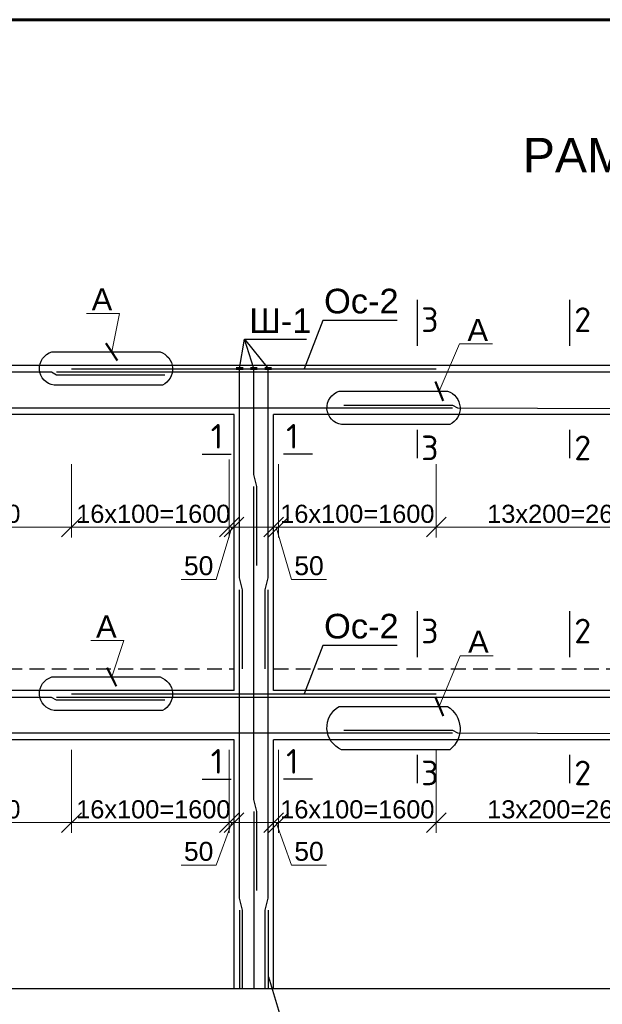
# Model space of a CAD drawing. Header units: millimetres. Extents: x 2063114 to 14983986, y -126020516 to 213791.
# Tile 546 of 656: x 2331581 to 2337492, y -394187 to -384191. Entities that reach past the tile are written whole.
import ezdxf

# ---------------------------------------------------------------- set-up
doc = ezdxf.new("R2010")
doc.units = ezdxf.units.MM
doc.linetypes.add('штриховая', pattern=[0.75, 0.5, -0.25])
doc.layers.get('Defpoints').update_dxf_attribs({"color": 6, "lineweight": 35})
doc.layers.add('.', color=7, linetype='Continuous', lineweight=15)
doc.layers.add('РАЗМЕР АР', color=150, linetype='Continuous', lineweight=20)
doc.styles.add('ISOCPEUR', font='isocpeui.ttf', dxfattribs={"height": 300})
doc.styles.add('seviyorum', font='times.ttf')
doc.styles.get("Standard").update_dxf_attribs({"font": 'arial.ttf'})
doc.dimstyles.new('1-100', dxfattribs={"dimtxt": 300, "dimasz": 250, "dimexe": 130, "dimexo": 130, "dimgap": 50, "dimtad": 1, "dimdec": 0, "dimtxsty": 'seviyorum', "dimblk": 'OBLIQUE', "dimcen": 250, "dimdle": 125, "dimclrd": 256, "dimclre": 256, "dimclrt": 256, "dimadec": 0, "dimazin": 0, "dimtfac": 1, "dimtdec": 0, "dimtmove": 1, "dimatfit": 3, "dimldrblk": 'OBLIQUE', "dimfxl": 200, "dimlwd": -1, "dimlwe": -1, "dimarcsym": 0})
doc.dimstyles.new('1-50 gbgggn', dxfattribs={"dimscale": 0, "dimtxt": 250, "dimasz": 150, "dimexe": 25, "dimexo": 200, "dimgap": 100, "dimtad": 1, "dimdec": 0, "dimlfac": 0.5, "dimtxsty": 'ISOCPEUR', "dimblk": 'ARCHTICK', "dimcen": 100, "dimdle": 100, "dimclrd": 167, "dimclre": 167, "dimadec": 0, "dimazin": 0, "dimtfac": 1, "dimtdec": 0, "dimtmove": 1, "dimatfit": 3, "dimfxl": 1.25, "dimlwd": 5, "dimlwe": 5, "dimarcsym": 0})

# ---------------------------------------------------------------- blocks, each defined once
blk = doc.blocks.new('*U1593')
at = {"color": 0, "lineweight": 60, "ltscale": 25}
blk.add_lwpolyline([(-57400, 41500), (-500, 41500), (-500, 500), (-57400, 500)], close=True, dxfattribs=at)
blk = doc.blocks.new('_ArchTick')
at = {"color": 0, "linetype": 'ByBlock', "const_width": 0.15}
blk.add_lwpolyline([(-0.5, -0.5), (0.5, 0.5)], dxfattribs=at)
blk = doc.blocks.new('_Oblique')
at = {"color": 0, "linetype": 'ByBlock', "lineweight": -2}
blk.add_line((-0.5, -0.5), (0.5, 0.5), dxfattribs=at)
blk = doc.blocks.new('*D1954')
at = {"layer": 'Defpoints', "color": 0, "lineweight": 30, "ltscale": 100, "transparency": 16777216}
for p in [(2329506.6, -391500.7), (2332106.6, -391500.7), (2332106.6, -392342.5)]:
    blk.add_point(p, dxfattribs=at)
at = {"layer": 'РАЗМЕР АР', "ltscale": 100, "transparency": 16777216}
for p, q in [((2329506.6, -391604.7), (2329506.6, -392446.5)), ((2332106.6, -391604.7), (2332106.6, -392446.5)), ((2329406.6, -392342.5), (2332206.6, -392342.5))]:
    blk.add_line(p, q, dxfattribs=at)
at = {"layer": 'РАЗМЕР АР', "ltscale": 100, "transparency": 16777216, "xscale": 200, "yscale": 200, "zscale": 200, "rotation": 180}
blk.add_blockref('_Oblique', (2329506.6, -392342.5), dxfattribs=at)
at = {"layer": 'РАЗМЕР АР', "ltscale": 100, "transparency": 16777216, "xscale": 200, "yscale": 200, "zscale": 200}
blk.add_blockref('_Oblique', (2332106.6, -392342.5), dxfattribs=at)
at = {"layer": 'РАЗМЕР АР', "ltscale": 100, "transparency": 16777216, "insert": (2330806.6, -392208.5), "char_height": 192, "attachment_point": 5}
blk.add_mtext('{\\H0.95833x;13x200=2600}', dxfattribs=at)
blk = doc.blocks.new('*D1956')
at = {"layer": 'Defpoints', "color": 0, "lineweight": 30, "ltscale": 100, "transparency": 16777216}
for p in [(2333706.6, -391500.7), (2333756.6, -391990.9), (2333756.6, -392342.5)]:
    blk.add_point(p, dxfattribs=at)
at = {"layer": 'РАЗМЕР АР', "ltscale": 100, "transparency": 16777216}
for p, q in [((2333706.6, -391604.7), (2333706.6, -392446.5)), ((2333756.6, -392094.9), (2333756.6, -392446.5)), ((2333706.6, -392342.5), (2333506.6, -392342.5)), ((2333731.6, -392342.5), (2333573.9, -392773.3)), ((2333706.6, -392342.5), (2333756.6, -392342.5)), ((2333706.6, -392342.5), (2333756.6, -392342.5)), ((2333756.6, -392342.5), (2333956.6, -392342.5)), ((2333573.9, -392773.3), (2333219.6, -392773.3))]:
    blk.add_line(p, q, dxfattribs=at)
at = {"layer": 'РАЗМЕР АР', "ltscale": 100, "transparency": 16777216, "xscale": 200, "yscale": 200, "zscale": 200}
blk.add_blockref('_Oblique', (2333706.6, -392342.5), dxfattribs=at)
at = {"layer": 'РАЗМЕР АР', "ltscale": 100, "transparency": 16777216, "xscale": 200, "yscale": 200, "zscale": 200, "rotation": 180}
blk.add_blockref('_Oblique', (2333756.6, -392342.5), dxfattribs=at)
at = {"layer": 'РАЗМЕР АР', "ltscale": 100, "transparency": 16777216, "insert": (2333396.7, -392635.2), "char_height": 192, "attachment_point": 5}
blk.add_mtext('50', dxfattribs=at)
blk = doc.blocks.new('*D1957')
at = {"layer": 'Defpoints', "color": 0, "lineweight": 30, "ltscale": 100, "transparency": 16777216}
for p in [(2332106.6, -391500.7), (2333706.6, -391500.7), (2333706.6, -392342.5)]:
    blk.add_point(p, dxfattribs=at)
at = {"layer": 'РАЗМЕР АР', "ltscale": 100, "transparency": 16777216}
for p, q in [((2332106.6, -391604.7), (2332106.6, -392446.5)), ((2333706.6, -391604.7), (2333706.6, -392446.5)), ((2332006.6, -392342.5), (2333806.6, -392342.5))]:
    blk.add_line(p, q, dxfattribs=at)
at = {"layer": 'РАЗМЕР АР', "ltscale": 100, "transparency": 16777216, "xscale": 200, "yscale": 200, "zscale": 200, "rotation": 180}
blk.add_blockref('_Oblique', (2332106.6, -392342.5), dxfattribs=at)
at = {"layer": 'РАЗМЕР АР', "ltscale": 100, "transparency": 16777216, "xscale": 200, "yscale": 200, "zscale": 200}
blk.add_blockref('_Oblique', (2333706.6, -392342.5), dxfattribs=at)
at = {"layer": 'РАЗМЕР АР', "ltscale": 100, "transparency": 16777216, "insert": (2332936.7, -392208.6), "char_height": 192, "attachment_point": 5}
blk.add_mtext('{\\H0.95833x;16x100=1600}', dxfattribs=at)
blk = doc.blocks.new('*D1959')
at = {"layer": 'Defpoints', "color": 0, "lineweight": 30, "ltscale": 100, "transparency": 16777216}
for p in [(2329506.6, -388600.7), (2332106.6, -388600.7), (2332106.6, -389342.5)]:
    blk.add_point(p, dxfattribs=at)
at = {"layer": 'РАЗМЕР АР', "ltscale": 100, "transparency": 16777216}
for p, q in [((2329506.6, -388704.7), (2329506.6, -389446.5)), ((2332106.6, -388704.7), (2332106.6, -389446.5)), ((2329406.6, -389342.5), (2332206.6, -389342.5))]:
    blk.add_line(p, q, dxfattribs=at)
at = {"layer": 'РАЗМЕР АР', "ltscale": 100, "transparency": 16777216, "xscale": 200, "yscale": 200, "zscale": 200, "rotation": 180}
blk.add_blockref('_Oblique', (2329506.6, -389342.5), dxfattribs=at)
at = {"layer": 'РАЗМЕР АР', "ltscale": 100, "transparency": 16777216, "xscale": 200, "yscale": 200, "zscale": 200}
blk.add_blockref('_Oblique', (2332106.6, -389342.5), dxfattribs=at)
at = {"layer": 'РАЗМЕР АР', "ltscale": 100, "transparency": 16777216, "insert": (2330806.6, -389208.5), "char_height": 192, "attachment_point": 5}
blk.add_mtext('{\\H0.95833x;13x200=2600}', dxfattribs=at)
blk = doc.blocks.new('*D1961')
at = {"layer": 'Defpoints', "color": 0, "lineweight": 30, "ltscale": 100, "transparency": 16777216}
for p in [(2333706.6, -388550.7), (2333756.6, -388990.9), (2333756.6, -389342.5)]:
    blk.add_point(p, dxfattribs=at)
at = {"layer": 'РАЗМЕР АР', "ltscale": 100, "transparency": 16777216}
for p, q in [((2333706.6, -388654.7), (2333706.6, -389446.5)), ((2333756.6, -389094.9), (2333756.6, -389446.5)), ((2333706.6, -389342.5), (2333506.6, -389342.5)), ((2333731.6, -389342.5), (2333573.9, -389873.3)), ((2333706.6, -389342.5), (2333756.6, -389342.5)), ((2333706.6, -389342.5), (2333756.6, -389342.5)), ((2333756.6, -389342.5), (2333956.6, -389342.5)), ((2333573.9, -389873.3), (2333219.6, -389873.3))]:
    blk.add_line(p, q, dxfattribs=at)
at = {"layer": 'РАЗМЕР АР', "ltscale": 100, "transparency": 16777216, "xscale": 200, "yscale": 200, "zscale": 200}
blk.add_blockref('_Oblique', (2333706.6, -389342.5), dxfattribs=at)
at = {"layer": 'РАЗМЕР АР', "ltscale": 100, "transparency": 16777216, "xscale": 200, "yscale": 200, "zscale": 200, "rotation": 180}
blk.add_blockref('_Oblique', (2333756.6, -389342.5), dxfattribs=at)
at = {"layer": 'РАЗМЕР АР', "ltscale": 100, "transparency": 16777216, "insert": (2333396.7, -389735.2), "char_height": 192, "attachment_point": 5}
blk.add_mtext('50', dxfattribs=at)
blk = doc.blocks.new('*D1962')
at = {"layer": 'Defpoints', "color": 0, "lineweight": 30, "ltscale": 100, "transparency": 16777216}
for p in [(2332106.6, -388600.7), (2333706.6, -388550.7), (2333706.6, -389342.5)]:
    blk.add_point(p, dxfattribs=at)
at = {"layer": 'РАЗМЕР АР', "ltscale": 100, "transparency": 16777216}
for p, q in [((2332106.6, -388704.7), (2332106.6, -389446.5)), ((2333706.6, -388654.7), (2333706.6, -389446.5)), ((2332006.6, -389342.5), (2333806.6, -389342.5))]:
    blk.add_line(p, q, dxfattribs=at)
at = {"layer": 'РАЗМЕР АР', "ltscale": 100, "transparency": 16777216, "xscale": 200, "yscale": 200, "zscale": 200, "rotation": 180}
blk.add_blockref('_Oblique', (2332106.6, -389342.5), dxfattribs=at)
at = {"layer": 'РАЗМЕР АР', "ltscale": 100, "transparency": 16777216, "xscale": 200, "yscale": 200, "zscale": 200}
blk.add_blockref('_Oblique', (2333706.6, -389342.5), dxfattribs=at)
at = {"layer": 'РАЗМЕР АР', "ltscale": 100, "transparency": 16777216, "insert": (2332936.7, -389208.6), "char_height": 192, "attachment_point": 5}
blk.add_mtext('{\\H0.95833x;16x100=1600}', dxfattribs=at)
blk = doc.blocks.new('*D1964')
at = {"layer": 'Defpoints', "color": 0, "lineweight": 30, "ltscale": 100, "transparency": 16777216}
for p in [(2335806.6, -391500.7), (2338406.6, -391500.7), (2338406.6, -392342.5)]:
    blk.add_point(p, dxfattribs=at)
at = {"layer": 'РАЗМЕР АР', "ltscale": 100, "transparency": 16777216}
for p, q in [((2335806.6, -391604.7), (2335806.6, -392446.5)), ((2338406.6, -391604.7), (2338406.6, -392446.5)), ((2335706.6, -392342.5), (2338506.6, -392342.5))]:
    blk.add_line(p, q, dxfattribs=at)
at = {"layer": 'РАЗМЕР АР', "ltscale": 100, "transparency": 16777216, "xscale": 200, "yscale": 200, "zscale": 200, "rotation": 180}
blk.add_blockref('_Oblique', (2335806.6, -392342.5), dxfattribs=at)
at = {"layer": 'РАЗМЕР АР', "ltscale": 100, "transparency": 16777216, "xscale": 200, "yscale": 200, "zscale": 200}
blk.add_blockref('_Oblique', (2338406.6, -392342.5), dxfattribs=at)
at = {"layer": 'РАЗМЕР АР', "ltscale": 100, "transparency": 16777216, "insert": (2337106.6, -392208.5), "char_height": 192, "attachment_point": 5}
blk.add_mtext('{\\H0.95833x;13x200=2600}', dxfattribs=at)
blk = doc.blocks.new('*D1965')
at = {"layer": 'Defpoints', "color": 0, "lineweight": 30, "ltscale": 100, "transparency": 16777216}
for p in [(2334206.6, -391500.7), (2335806.6, -391500.7), (2334206.6, -392342.5)]:
    blk.add_point(p, dxfattribs=at)
at = {"layer": 'РАЗМЕР АР', "ltscale": 100, "transparency": 16777216}
for p, q in [((2334206.6, -391604.7), (2334206.6, -392446.5)), ((2335806.6, -391604.7), (2335806.6, -392446.5)), ((2335906.6, -392342.5), (2334106.6, -392342.5))]:
    blk.add_line(p, q, dxfattribs=at)
at = {"layer": 'РАЗМЕР АР', "ltscale": 100, "transparency": 16777216, "xscale": 200, "yscale": 200, "zscale": 200, "rotation": 180}
blk.add_blockref('_Oblique', (2334206.6, -392342.5), dxfattribs=at)
at = {"layer": 'РАЗМЕР АР', "ltscale": 100, "transparency": 16777216, "xscale": 200, "yscale": 200, "zscale": 200}
blk.add_blockref('_Oblique', (2335806.6, -392342.5), dxfattribs=at)
at = {"layer": 'РАЗМЕР АР', "ltscale": 100, "transparency": 16777216, "insert": (2335006.6, -392208.6), "char_height": 192, "attachment_point": 5}
blk.add_mtext('{\\H0.95833x;16x100=1600}', dxfattribs=at)
blk = doc.blocks.new('*D1968')
at = {"layer": 'Defpoints', "color": 0, "lineweight": 30, "ltscale": 100, "transparency": 16777216}
for p in [(2334206.6, -391500.7), (2334156.6, -391990.9), (2334156.6, -392342.5)]:
    blk.add_point(p, dxfattribs=at)
at = {"layer": 'РАЗМЕР АР', "ltscale": 100, "transparency": 16777216}
for p, q in [((2334206.6, -391604.7), (2334206.6, -392446.5)), ((2334156.6, -392094.9), (2334156.6, -392446.5)), ((2334156.6, -392342.5), (2333956.6, -392342.5)), ((2334206.6, -392342.5), (2334156.6, -392342.5)), ((2334206.6, -392342.5), (2334156.6, -392342.5)), ((2334181.6, -392342.5), (2334339.2, -392773.3)), ((2334206.6, -392342.5), (2334406.6, -392342.5)), ((2334339.2, -392773.3), (2334693.6, -392773.3))]:
    blk.add_line(p, q, dxfattribs=at)
at = {"layer": 'РАЗМЕР АР', "ltscale": 100, "transparency": 16777216, "xscale": 200, "yscale": 200, "zscale": 200}
blk.add_blockref('_Oblique', (2334156.6, -392342.5), dxfattribs=at)
at = {"layer": 'РАЗМЕР АР', "ltscale": 100, "transparency": 16777216, "xscale": 200, "yscale": 200, "zscale": 200, "rotation": 180}
blk.add_blockref('_Oblique', (2334206.6, -392342.5), dxfattribs=at)
at = {"layer": 'РАЗМЕР АР', "ltscale": 100, "transparency": 16777216, "insert": (2334516.4, -392635.2), "char_height": 192, "attachment_point": 5}
blk.add_mtext('50', dxfattribs=at)
blk = doc.blocks.new('*D1969')
at = {"layer": 'Defpoints', "color": 0, "lineweight": 30, "ltscale": 100, "transparency": 16777216}
for p in [(2335806.6, -388600.7), (2338406.6, -388600.7), (2338406.6, -389342.5)]:
    blk.add_point(p, dxfattribs=at)
at = {"layer": 'РАЗМЕР АР', "ltscale": 100, "transparency": 16777216}
for p, q in [((2335806.6, -388704.7), (2335806.6, -389446.5)), ((2338406.6, -388704.7), (2338406.6, -389446.5)), ((2335706.6, -389342.5), (2338506.6, -389342.5))]:
    blk.add_line(p, q, dxfattribs=at)
at = {"layer": 'РАЗМЕР АР', "ltscale": 100, "transparency": 16777216, "xscale": 200, "yscale": 200, "zscale": 200, "rotation": 180}
blk.add_blockref('_Oblique', (2335806.6, -389342.5), dxfattribs=at)
at = {"layer": 'РАЗМЕР АР', "ltscale": 100, "transparency": 16777216, "xscale": 200, "yscale": 200, "zscale": 200}
blk.add_blockref('_Oblique', (2338406.6, -389342.5), dxfattribs=at)
at = {"layer": 'РАЗМЕР АР', "ltscale": 100, "transparency": 16777216, "insert": (2337106.6, -389208.5), "char_height": 192, "attachment_point": 5}
blk.add_mtext('{\\H0.95833x;13x200=2600}', dxfattribs=at)
blk = doc.blocks.new('*D1970')
at = {"layer": 'Defpoints', "color": 0, "lineweight": 30, "ltscale": 100, "transparency": 16777216}
for p in [(2334206.6, -388600.7), (2335806.6, -388600.7), (2334206.6, -389342.5)]:
    blk.add_point(p, dxfattribs=at)
at = {"layer": 'РАЗМЕР АР', "ltscale": 100, "transparency": 16777216}
for p, q in [((2334206.6, -388704.7), (2334206.6, -389446.5)), ((2335806.6, -388704.7), (2335806.6, -389446.5)), ((2335906.6, -389342.5), (2334106.6, -389342.5))]:
    blk.add_line(p, q, dxfattribs=at)
at = {"layer": 'РАЗМЕР АР', "ltscale": 100, "transparency": 16777216, "xscale": 200, "yscale": 200, "zscale": 200, "rotation": 180}
blk.add_blockref('_Oblique', (2334206.6, -389342.5), dxfattribs=at)
at = {"layer": 'РАЗМЕР АР', "ltscale": 100, "transparency": 16777216, "xscale": 200, "yscale": 200, "zscale": 200}
blk.add_blockref('_Oblique', (2335806.6, -389342.5), dxfattribs=at)
at = {"layer": 'РАЗМЕР АР', "ltscale": 100, "transparency": 16777216, "insert": (2335006.6, -389208.6), "char_height": 192, "attachment_point": 5}
blk.add_mtext('{\\H0.95833x;16x100=1600}', dxfattribs=at)
blk = doc.blocks.new('*D1973')
at = {"layer": 'Defpoints', "color": 0, "lineweight": 30, "ltscale": 100, "transparency": 16777216}
for p in [(2334206.6, -388600.7), (2334156.6, -388990.9), (2334156.6, -389342.5)]:
    blk.add_point(p, dxfattribs=at)
at = {"layer": 'РАЗМЕР АР', "ltscale": 100, "transparency": 16777216}
for p, q in [((2334206.6, -388704.7), (2334206.6, -389446.5)), ((2334156.6, -389094.9), (2334156.6, -389446.5)), ((2334156.6, -389342.5), (2333956.6, -389342.5)), ((2334206.6, -389342.5), (2334156.6, -389342.5)), ((2334206.6, -389342.5), (2334156.6, -389342.5)), ((2334181.6, -389342.5), (2334339.2, -389873.3)), ((2334206.6, -389342.5), (2334406.6, -389342.5)), ((2334339.2, -389873.3), (2334693.6, -389873.3))]:
    blk.add_line(p, q, dxfattribs=at)
at = {"layer": 'РАЗМЕР АР', "ltscale": 100, "transparency": 16777216, "xscale": 200, "yscale": 200, "zscale": 200}
blk.add_blockref('_Oblique', (2334156.6, -389342.5), dxfattribs=at)
at = {"layer": 'РАЗМЕР АР', "ltscale": 100, "transparency": 16777216, "xscale": 200, "yscale": 200, "zscale": 200, "rotation": 180}
blk.add_blockref('_Oblique', (2334206.6, -389342.5), dxfattribs=at)
at = {"layer": 'РАЗМЕР АР', "ltscale": 100, "transparency": 16777216, "insert": (2334516.4, -389735.2), "char_height": 192, "attachment_point": 5}
blk.add_mtext('50', dxfattribs=at)

msp = doc.modelspace()

# ---------------------------------------------------------------- linework, layer by layer
at = {"lineweight": 30, "ltscale": 100}
for p, q in [((2335612.60735, -387036.36356), (2335612.60735, -387503.40272)), ((2337160.44815, -387036.36356), (2337160.44815, -387503.40272)), ((2333756.57029, -387700.70165), (2327856.57029, -387700.70165)), ((2334156.57029, -387700.70165), (2333756.57029, -387700.70165)), ((2340056.57029, -387700.70165), (2334156.57029, -387700.70165)), ((2333756.57029, -388200.70165), (2327856.57029, -388200.70165)), ((2333756.57029, -391000.70165), (2333756.57029, -388200.70165)), ((2340056.57029, -388200.70165), (2334156.57029, -388200.70165)), ((2334156.57029, -391000.70165), (2334156.57029, -388200.70165)), ((2335612.60735, -388354.98341), (2335612.60735, -388641.93214)), ((2337160.44815, -388354.98341), (2337160.44815, -388641.93214)), ((2333431.20488, -388601.03946), (2333724.82671, -388601.03946)), ((2334551.6295, -388601.03946), (2334258.00766, -388601.03946)), ((2335612.60735, -390196.93319), (2335612.60735, -390663.97235)), ((2337160.44815, -390196.93319), (2337160.44815, -390663.97235)), ((2333756.57029, -391000.70165), (2327856.57029, -391000.70165)), ((2340056.57029, -391000.70165), (2334156.57029, -391000.70165)), ((2333756.57029, -391500.70165), (2327856.57029, -391500.70165)), ((2333756.57029, -394030.70165), (2333756.57029, -391500.70165)), ((2334156.57029, -394030.70165), (2334156.57029, -391500.70165)), ((2340056.57029, -391500.70165), (2334156.57029, -391500.70165)), ((2335612.60735, -391654.98341), (2335612.60735, -391941.93214)), ((2337160.44815, -391654.98341), (2337160.44815, -391941.93214)), ((2333431.20488, -391901.03946), (2333724.82671, -391901.03946)), ((2334551.6295, -391901.03946), (2334258.00766, -391901.03946)), ((2357446.57029, -394030.70165), (2327248.954, -394030.70165))]:
    msp.add_line(p, q, dxfattribs=at)
for p, q in [((2334657.94444, -387244.64342), (2334468.53074, -387735.39319)), ((2335410.34239, -387244.64342), (2334657.94444, -387244.64342)), ((2334657.94444, -390544.64342), (2334468.53074, -391035.39319)), ((2335410.34239, -390544.64342), (2334657.94444, -390544.64342))]:
    msp.add_line(p, q)
at = {"color": 1, "lineweight": 30}
for p, q in [((2332106.57029, -387735.39319), (2335806.57029, -387735.39319)), ((2332106.57029, -391035.39319), (2335806.57029, -391035.39319))]:
    msp.add_line(p, q, dxfattribs=at)
at = {"color": 5, "lineweight": 30}
for p, q in [((2333956.57029, -392230.70165), (2333956.57029, -394030.70165)), ((2333811.57029, -393230.70165), (2333811.57029, -394030.70165)), ((2334101.57029, -393230.70165), (2334101.57029, -394030.70165))]:
    msp.add_line(p, q, dxfattribs=at)
at = {"color": 7}
msp.add_line((2334106.57029, -393906.84699), (2335010.84635, -396962.74667), dxfattribs=at)
at = {"ltscale": 100}
for points in [[(2333811.57029, -387730.70165), (2333862.2893, -387434.99477), (2334101.57029, -387730.70165)], [(2333862.2893, -387434.99477), (2334492.40846, -387434.99477)], [(2333956.57029, -387730.70165), (2333862.2893, -387434.99477)]]:
    msp.add_lwpolyline(points, dxfattribs=at)
at = {"lineweight": 30}
for points in [[(2333028.81527, -387903.19733), (2331930.89842, -387903.19733, -0.8061503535), (2331907.22157, -387563.96428), (2333005.13842, -387563.96428, -0.6771535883)], [(2335945.19269, -388302.17188), (2334847.27584, -388302.17188, -0.8061503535), (2334823.599, -387962.93883), (2335921.51585, -387962.93883, -0.6771535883)], [(2333028.81527, -391203.19733), (2331930.89842, -391203.19733, -0.8061503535), (2331907.22157, -390863.96428), (2333005.13842, -390863.96428, -0.6771535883)], [(2335945.19269, -391602.17188), (2334847.27584, -391602.17188, -0.623224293), (2334823.599, -391162.93883), (2335921.51585, -391162.93883, -0.5234985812)]]:
    msp.add_lwpolyline(points, format="xyb", close=True, dxfattribs=at)
at = {"color": 24, "lineweight": 30}
for points in [[(2333054.57029, -387798.46695), (2331954.57029, -387798.46695), (2331903.29542, -387771.06324), (2327495.57029, -387771.06324)], [(2339275.57029, -387798.46695), (2338175.57029, -387798.46695), (2338124.29542, -387771.06324), (2331954.57029, -387771.06324)], [(2334870.94772, -388102.93635), (2335970.94772, -388102.93635), (2336022.22259, -388130.34006), (2342506.57029, -388157.74377)], [(2327496.57029, -388130.34006), (2335970.94772, -388130.34006)], [(2333054.57029, -391098.46695), (2331954.57029, -391098.46695), (2331903.29542, -391071.06324), (2327495.57029, -391071.06324)], [(2339275.57029, -391098.46695), (2338175.57029, -391098.46695), (2338124.29542, -391071.06324), (2331954.57029, -391071.06324)], [(2334870.94772, -391402.93635), (2335970.94772, -391402.93635), (2336022.22259, -391430.34006), (2342506.57029, -391457.74377)], [(2327496.57029, -391430.34006), (2335970.94772, -391430.34006)]]:
    msp.add_lwpolyline(points, dxfattribs=at)
at = {"color": 1, "lineweight": 60, "ltscale": 100}
for points in [[(2333776.57029, -387730.70165), (2333846.57029, -387730.70165)], [(2333921.57029, -387730.70165), (2333991.57029, -387730.70165)], [(2334066.57029, -387730.70165), (2334136.57029, -387730.70165)]]:
    msp.add_lwpolyline(points, dxfattribs=at)
at = {"color": 96, "lineweight": 30, "ltscale": 100}
for points in [[(2333841.57029, -390780.70165), (2333841.57029, -389980.70165), (2333811.57029, -389857.78168), (2333811.57029, -387730.70165)], [(2333986.57029, -389730.70165), (2333986.57029, -388930.70165), (2333956.57029, -388807.78168), (2333956.57029, -387730.70165)], [(2334071.57029, -390780.70165), (2334071.57029, -389980.70165), (2334101.57029, -389857.78168), (2334101.57029, -387730.70165)], [(2333986.57029, -393030.70165), (2333986.57029, -392230.70165), (2333956.57029, -392107.78168), (2333956.57029, -388930.70165)], [(2333841.57029, -394030.70165), (2333841.57029, -393230.70165), (2333811.57029, -393107.78168), (2333811.57029, -389980.70165)], [(2334071.57029, -394030.70165), (2334071.57029, -393230.70165), (2334101.57029, -393107.78168), (2334101.57029, -389980.70165)]]:
    msp.add_lwpolyline(points, dxfattribs=at)
at = {"linetype": 'штриховая', "ltscale": 300}
for points in [[(2327856.57029, -390780.70165), (2333756.57029, -390780.70165)], [(2334156.57029, -390780.70165), (2340056.57029, -390780.70165)]]:
    msp.add_lwpolyline(points, dxfattribs=at)

# ---------------------------------------------------------------- block references
msp.add_blockref('*U1593', (2379792.08613, -425691.31434))

# ---------------------------------------------------------------- texts
at = {"layer": '.', "ltscale": 100, "char_height": 250, "width": 702.5, "attachment_point": 4}
for s, insert in [('Ос-2', (2334668.876, -387049.53287)), ('Ш-1', (2333910.07809, -387247.68101)), ('Ос-2', (2334668.876, -390349.53287))]:
    msp.add_mtext(s, dxfattribs=dict(at, insert=insert))
for p in [(2332311.63325, -387142.10174), (2336123.86344, -387452.82935), (2332356.00226, -390463.77216), (2336130.75178, -390617.22699)]:
    msp.add_text('А', height=224).set_placement(p)
at = {"color": 0, "insert": (2336208.6838, -385391.29131), "char_height": 350, "width": 10255.2860103, "attachment_point": 1}
msp.add_mtext('\\pi476.17643;РАМА МОНОЛИТНАЯ РМ-3 ПО ОСИ "В".', dxfattribs=at)
at = {"char_height": 250, "width": 114.3068182}
for s, insert, attachment_point in [('{\\fISOCPEUR|b0|i0|c0|p34;3}', (2335830.21967, -387111.76041), 3), ('{\\fISOCPEUR|b0|i0|c0|p34;2}', (2337378.06047, -387111.76041), 3), ('{\\fISOCPEUR|b0|i0|c204|p34;1}', (2333518.86702, -388295.44268), 1), ('{\\fISOCPEUR|b0|i0|c204|p34;1}', (2334409.26597, -388295.44268), 3), ('{\\fISOCPEUR|b0|i0|c0|p34;3}', (2335830.21967, -388413.23627), 3), ('{\\fISOCPEUR|b0|i0|c0|p34;2}', (2337378.06047, -388413.23627), 3), ('{\\fISOCPEUR|b0|i0|c0|p34;3}', (2335830.21967, -390272.33004), 3), ('{\\fISOCPEUR|b0|i0|c0|p34;2}', (2337378.06047, -390272.33004), 3), ('{\\fISOCPEUR|b0|i0|c204|p34;1}', (2333518.86702, -391595.44268), 1), ('{\\fISOCPEUR|b0|i0|c204|p34;1}', (2334409.26597, -391595.44268), 3), ('{\\fISOCPEUR|b0|i0|c0|p34;3}', (2335830.21967, -391713.23627), 3), ('{\\fISOCPEUR|b0|i0|c0|p34;2}', (2337378.06047, -391713.23627), 3)]:
    msp.add_mtext(s, dxfattribs=dict(at, insert=insert, attachment_point=attachment_point))

# ---------------------------------------------------------------- dimensions: what is measured, and where the dimension line sits
at = {"layer": 'РАЗМЕР АР', "ltscale": 100}
for base, p1, p2, picture, middle in [((2332106.57029, -389342.50503), (2329506.57029, -388600.70165), (2332106.57029, -388600.70165), '*D1959', (2330806.57029, -389208.49717)), ((2338406.57029, -389342.50503), (2335806.57029, -388600.70165), (2338406.57029, -388600.70165), '*D1969', (2337106.57029, -389208.49717)), ((2332106.57029, -392342.50503), (2329506.57029, -391500.70165), (2332106.57029, -391500.70165), '*D1954', (2330806.57029, -392208.49717)), ((2338406.57029, -392342.50503), (2335806.57029, -391500.70165), (2338406.57029, -391500.70165), '*D1964', (2337106.57029, -392208.49717))]:
    dim = msp.add_linear_dim(base=base, p1=p1, p2=p2, text='{\\H0.95833x;13x200=<>}', dimstyle='1-100', override={"dimscale": 0.8, "dimtxt": 240, "dimtxsty": 'Standard'}, dxfattribs=at)
    dim.commit()
    dim.dimension.update_dxf_attribs({"geometry": picture, "text_midpoint": middle})
for base, p1, p2, picture, middle in [((2333706.57029, -389342.50503), (2332106.57029, -388600.70165), (2333706.57029, -388550.70165), '*D1962', (2332936.67472, -389342.50503)), ((2333706.57029, -392342.50503), (2332106.57029, -391500.70165), (2333706.57029, -391500.70165), '*D1957', (2332936.67472, -392342.50503))]:
    dim = msp.add_linear_dim(base=base, p1=p1, p2=p2, angle=180, text='{\\H0.95833x;16x100=<>}', dimstyle='1-100', override={"dimscale": 0.8, "dimtxt": 240, "dimtxsty": 'Standard'}, dxfattribs=at)
    dim.commit()
    dim.dimension.update_dxf_attribs({"geometry": picture, "text_midpoint": middle, "dimtype": 160})
for base, p1, p2, picture, middle in [((2333756.57029, -389342.50503), (2333706.57029, -388550.70165), (2333756.57029, -388990.87682), '*D1961', (2333533.93431, -389873.25393)), ((2333756.57029, -392342.50503), (2333706.57029, -391500.70165), (2333756.57029, -391990.87682), '*D1956', (2333533.93431, -392773.25393))]:
    dim = msp.add_linear_dim(base=base, p1=p1, p2=p2, angle=180, dimstyle='1-100', override={"dimscale": 0.8, "dimtxt": 240, "dimtxsty": 'Standard'}, dxfattribs=at)
    dim.commit()
    dim.dimension.update_dxf_attribs({"geometry": picture, "text_midpoint": middle, "dimtype": 160})
for base, p1, p2, picture, middle in [((2334156.57029, -389342.50503), (2334206.57029, -388600.70165), (2334156.57029, -388990.87682), '*D1973', (2334379.20628, -389873.25393)), ((2334156.57029, -392342.50503), (2334206.57029, -391500.70165), (2334156.57029, -391990.87682), '*D1968', (2334379.20628, -392773.25393))]:
    dim = msp.add_linear_dim(base=base, p1=p1, p2=p2, dimstyle='1-100', override={"dimscale": 0.8, "dimtxt": 240, "dimtxsty": 'Standard'}, dxfattribs=at)
    dim.commit()
    dim.dimension.update_dxf_attribs({"geometry": picture, "text_midpoint": middle, "dimtype": 160})
for base, p1, p2, picture, middle in [((2334206.57029, -389342.50503), (2335806.57029, -388600.70165), (2334206.57029, -388600.70165), '*D1970', (2335006.57029, -389342.50503)), ((2334206.57029, -392342.50503), (2335806.57029, -391500.70165), (2334206.57029, -391500.70165), '*D1965', (2335006.57029, -392342.50503))]:
    dim = msp.add_linear_dim(base=base, p1=p1, p2=p2, text='{\\H0.95833x;16x100=<>}', dimstyle='1-100', override={"dimscale": 0.8, "dimtxt": 240, "dimtxsty": 'Standard'}, dxfattribs=at)
    dim.commit()
    dim.dimension.update_dxf_attribs({"geometry": picture, "text_midpoint": middle, "dimtype": 160})

# ---------------------------------------------------------------- leaders
at = {"color": 2, "linetype": 'ByBlock'}
for points in [[(2332514.35696, -387563.96428), (2332594.12935, -387172.77172), (2332259.06926, -387172.77172)], [(2335837.79922, -387962.93883), (2336042.96734, -387483.49934), (2336378.02744, -387483.49934)], [(2332514.35696, -390863.96428), (2332638.49836, -390494.44215), (2332303.43827, -390494.44215)], [(2335837.79922, -391162.93883), (2336049.85568, -390647.89698), (2336384.91577, -390647.89698)]]:
    msp.add_leader(points, dimstyle='1-50 gbgggn', override={"dimscale": 1, "dimtad": 0, "dimtxsty": 'Standard', "dimldrblk": 'ArchTick'}, dxfattribs=at)

doc.saveas('drawing.dxf')
